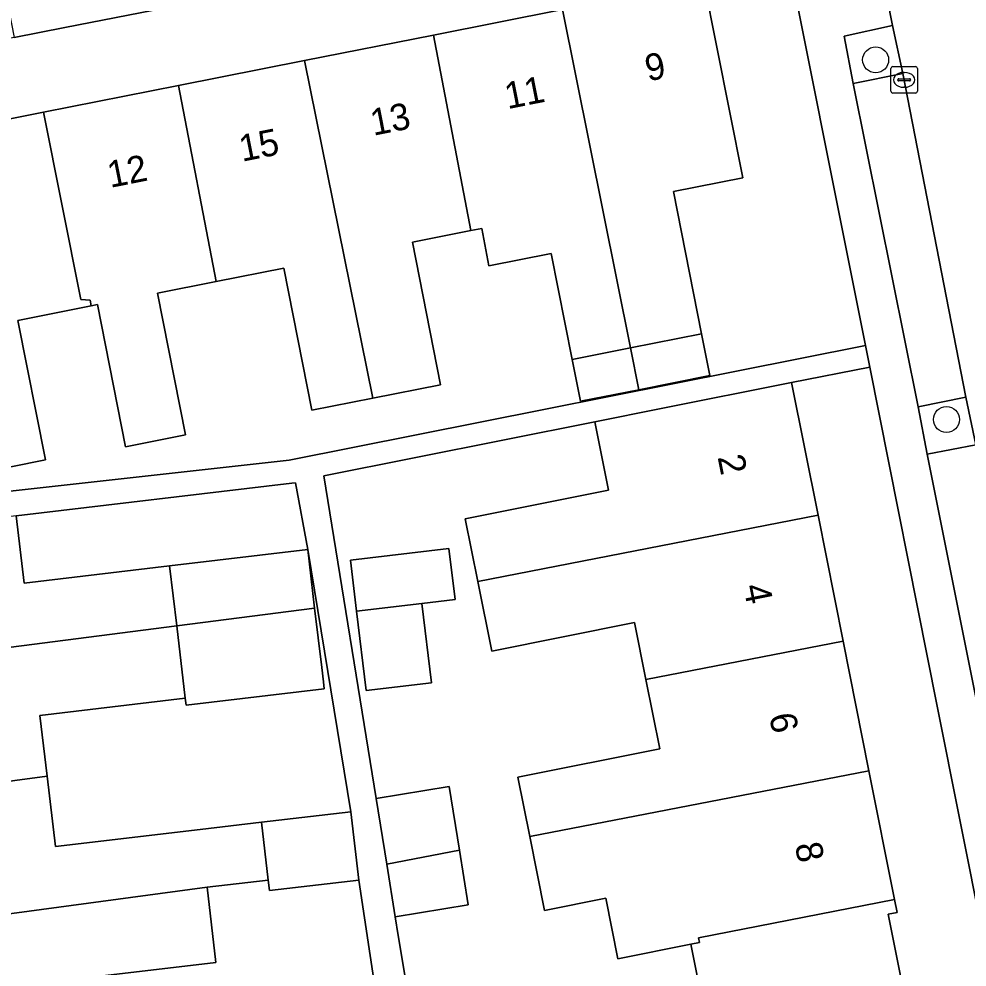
# Model space of a CAD drawing. Extents: x 162250 to 162661, y 380743 to 381606.
# Drawn here: x 162465.47 to 162501.13, y 381091.94 to 381127.6 of the extents above; entities that cross this region are included whole.
import ezdxf

# ---------------------------------------------------------------- set-up
doc = ezdxf.new("R2010")
doc.units = 0
for name, color, linetype in [('IMGEO_Boom', 7, 'Continuous'), ('IMGEO_Erf', 7, 'Continuous'), ('IMGEO_Groenvoorziening', 7, 'Continuous'), ('IMGEO_Kolk', 7, 'Continuous'), ('IMGEO_Pand', 7, 'Continuous'), ('IMGEO_Pand_nummerreeks', 7, 'Continuous'), ('IMGEO_Parkeervlak_open', 7, 'Continuous'), ('IMGEO_Voetpad_open', 7, 'Continuous'), ('IMGEO_Woonerf_open', 7, 'Continuous')]:
    doc.layers.add(name, color=color, linetype=linetype)

msp = doc.modelspace()

# ---------------------------------------------------------------- linework, layer by layer
at = {"layer": 'IMGEO_Boom'}
for centre in [(162497.693, 381126.06), (162500.356, 381112.535)]:
    msp.add_circle(centre, 0.489, dxfattribs=at)
at = {"layer": 'IMGEO_Erf'}
for points in [[(162493.88, 381132.513), (162477.17, 381129.234), (162467.2, 381127.278), (162465.291, 381126.904), (162453.42, 381124.581), (162453.249, 381124.547), (162455.093, 381108.828), (162457.792, 381109.027), (162475.635, 381111), (162497.308, 381115.321)], [(162475.872, 381110.159), (162475.736, 381110.143), (162465.371, 381108.918), (162465.671, 381106.386), (162471.138, 381107.033), (162476.332, 381107.648)], [(162480.628, 381105.617), (162480.987, 381102.633), (162478.53, 381102.338), (162478.172, 381105.322), (162477.942, 381107.24), (162481.644, 381107.684), (162481.874, 381105.766)], [(162476.332, 381107.648), (162476.593, 381105.44), (162476.857, 381103.203), (162476.92, 381102.669), (162476.952, 381102.402), (162471.758, 381101.788), (162471.726, 381102.055), (162466.261, 381101.409), (162466.532, 381099.118), (162466.845, 381096.472), (162472.288, 381097.116), (162474.591, 381097.388), (162477.953, 381097.785)], [(162478.256, 381095.214), (162474.895, 381094.817), (162474.848, 381095.215), (162472.545, 381094.942), (162472.879, 381092.116), (162467.448, 381091.474), (162467.728, 381089.103), (162468.031, 381086.541), (162473.512, 381087.189), (162479.361, 381087.881)]]:
    msp.add_lwpolyline(points, close=True, dxfattribs=at)
for points in [[(162491.229, 381129.009), (162492.692, 381121.626), (162490.09, 381121.11), (162491.149, 381115.759), (162491.46, 381114.186), (162488.784, 381113.656), (162486.594, 381113.222), (162486.282, 381114.795), (162485.492, 381118.781), (162483.147, 381118.317), (162482.877, 381119.721), (162482.473, 381119.641), (162480.27, 381119.205), (162481.332, 381113.844), (162478.782, 381113.339), (162476.49, 381112.885), (162475.431, 381118.232), (162472.889, 381117.729), (162470.683, 381117.292), (162471.739, 381111.959), (162469.48, 381111.512), (162468.422, 381116.855), (162468.19, 381116.809), (162465.427, 381116.262), (162466.466, 381111.013), (162463.916, 381110.508)], [(162461.482, 381123.118), (162466.395, 381124.091), (162471.474, 381125.097), (162476.214, 381126.035), (162481.058, 381126.995), (162485.914, 381127.956)], [(162512.477, 381039.235), (162507.87, 381062.342), (162500, 381101.818), (162497.47, 381114.509), (162494.531, 381113.923), (162495.525, 381108.936), (162496.47, 381104.194), (162497.44, 381099.325), (162498.405, 381094.487), (162498.502, 381093.999), (162498.166, 381093.932), (162499.093, 381089.278), (162500.054, 381084.558), (162501.023, 381079.693), (162502.022, 381074.683), (162502.37, 381074.753), (162503.351, 381069.829), (162504.321, 381064.962), (162504.398, 381064.577), (162504.062, 381064.51), (162504.982, 381059.893)], [(162491.255, 381090.226), (162490.741, 381092.802), (162487.994, 381092.251), (162487.54, 381094.531), (162485.234, 381094.071), (162484.68, 381096.851), (162484.234, 381099.088), (162489.573, 381100.153), (162489.054, 381102.758), (162488.627, 381104.899), (162483.251, 381103.827), (162482.729, 381106.447), (162482.259, 381108.804), (162487.647, 381109.878), (162487.135, 381112.449), (162476.937, 381110.416), (162478.902, 381098.285), (162481.647, 381098.73), (162482.035, 381096.338), (162482.367, 381094.284), (162479.622, 381093.838), (162479.736, 381093.135), (162480.489, 381088.647)]]:
    msp.add_lwpolyline(points, dxfattribs=at)
at = {"layer": 'IMGEO_Groenvoorziening'}
for points in [[(162496.851, 381125.168), (162498.718, 381125.553), (162498.328, 381127.348), (162496.506, 381126.951)], [(162499.637, 381111.231), (162501.467, 381111.579), (162501.08, 381113.372), (162499.29, 381113.013)]]:
    msp.add_lwpolyline(points, close=True, dxfattribs=at)
at = {"layer": 'IMGEO_Kolk'}
for p, q in [((162498.264, 381124.883), (162498.264, 381125.735)), ((162498.339, 381125.809), (162499.191, 381125.809)), ((162498.752, 381125.589), (162498.777, 381125.589)), ((162499.265, 381125.735), (162499.265, 381124.883)), ((162498.523, 381125.303), (162498.523, 381125.315)), ((162498.961, 381125.266), (162498.563, 381125.266)), ((162498.566, 381125.352), (162498.964, 381125.352)), ((162499.007, 381125.315), (162499.007, 381125.303)), ((162499.191, 381124.809), (162498.339, 381124.809)), ((162498.775, 381125.029), (162498.75, 381125.029))]:
    msp.add_line(p, q, dxfattribs=at)
for points in [[(162498.264, 381124.883), (162498.264, 381125.735)], [(162498.339, 381125.809), (162499.191, 381125.809)], [(162499.265, 381125.735), (162499.265, 381124.883)], [(162499.191, 381124.809), (162498.339, 381124.809)]]:
    msp.add_lwpolyline(points, dxfattribs=at)
for centre, radius, start, end in [((162498.341, 381125.733), 0.0765, 91.552, 178.448), ((162498.341, 381125.733), 0.0765, 91.552, 178.448), ((162499.189, 381125.733), 0.0765, 1.552, 88.448), ((162499.189, 381125.733), 0.0765, 1.552, 88.448), ((162498.563, 381125.312), 0.0403, 85.8775, 175.7526), ((162498.56, 381125.302), 0.0366, 178.938, 274.7102), ((162498.964, 381125.309), 0.043, 264.8664, 352.4533), ((162498.968, 381125.314), 0.0386, 1.7309, 96.639), ((162498.341, 381124.885), 0.0765, 181.552, 268.448), ((162498.341, 381124.885), 0.0765, 181.552, 268.448), ((162499.189, 381124.885), 0.0765, 271.552, 358.448), ((162499.189, 381124.885), 0.0765, 271.552, 358.448)]:
    msp.add_arc(centre, radius, start, end, dxfattribs=at)
for centre, major_axis, ratio, start_param, end_param in [((162498.751, 381125.309), (-0.387, 0.002), 0.722429, 4.712389, 7.853982), ((162498.776, 381125.309), (-0.39, 0.002), 0.717154, 1.570796, 4.712389)]:
    msp.add_ellipse(centre, major_axis=major_axis, ratio=ratio, start_param=start_param, end_param=end_param, dxfattribs=at)
at = {"layer": 'IMGEO_Pand'}
for points in [[(162485.914, 381127.956), (162488.468, 381115.228), (162491.149, 381115.759), (162490.09, 381121.11), (162492.692, 381121.626), (162491.229, 381129.009)], [(162485.914, 381127.956), (162481.058, 381126.995), (162482.473, 381119.641), (162482.877, 381119.721), (162483.147, 381118.317), (162485.492, 381118.781), (162486.282, 381114.795), (162488.468, 381115.228)], [(162481.058, 381126.995), (162476.214, 381126.035), (162478.782, 381113.339), (162481.332, 381113.844), (162480.27, 381119.205), (162482.473, 381119.641)], [(162471.474, 381125.097), (162472.889, 381117.729), (162475.431, 381118.232), (162476.49, 381112.885), (162478.782, 381113.339), (162476.214, 381126.035)], [(162471.474, 381125.097), (162466.395, 381124.091), (162467.802, 381117.044), (162468.147, 381117.028), (162468.19, 381116.809), (162468.422, 381116.855), (162469.48, 381111.512), (162471.739, 381111.959), (162470.683, 381117.292), (162472.889, 381117.729)], [(162463.916, 381110.508), (162466.466, 381111.013), (162465.427, 381116.262), (162468.19, 381116.809), (162468.147, 381117.028), (162467.802, 381117.044), (162466.395, 381124.091), (162461.482, 381123.118)], [(162491.149, 381115.759), (162488.468, 381115.228), (162488.784, 381113.656), (162491.46, 381114.186)], [(162488.468, 381115.228), (162486.282, 381114.795), (162486.594, 381113.222), (162488.784, 381113.656)], [(162482.729, 381106.447), (162495.525, 381108.936), (162494.531, 381113.923), (162489.628, 381112.946), (162487.135, 381112.449), (162487.647, 381109.878), (162482.259, 381108.804)], [(162471.405, 381104.775), (162471.138, 381107.033), (162465.671, 381106.386), (162465.371, 381108.918), (162462.832, 381108.618), (162457.866, 381108.03), (162458.446, 381103.113)], [(162482.729, 381106.447), (162483.251, 381103.827), (162488.627, 381104.899), (162489.054, 381102.758), (162496.47, 381104.194), (162495.525, 381108.936)], [(162478.172, 381105.322), (162480.628, 381105.617), (162481.874, 381105.766), (162481.644, 381107.684), (162477.942, 381107.24)], [(162476.332, 381107.648), (162471.138, 381107.033), (162471.405, 381104.775), (162476.593, 381105.44)], [(162480.628, 381105.617), (162478.172, 381105.322), (162478.53, 381102.338), (162480.987, 381102.633)], [(162476.593, 381105.44), (162471.405, 381104.775), (162471.726, 381102.055), (162471.758, 381101.788), (162476.952, 381102.402), (162476.92, 381102.669), (162476.857, 381103.203)], [(162466.532, 381099.118), (162466.261, 381101.409), (162471.726, 381102.055), (162471.405, 381104.775), (162458.446, 381103.113), (162459.036, 381098.119)], [(162497.44, 381099.325), (162496.47, 381104.194), (162489.054, 381102.758), (162489.573, 381100.153), (162484.234, 381099.088), (162484.68, 381096.851)], [(162459.616, 381093.204), (162472.545, 381094.942), (162474.848, 381095.215), (162474.591, 381097.388), (162472.288, 381097.116), (162466.845, 381096.472), (162466.532, 381099.118), (162459.036, 381098.119)], [(162497.44, 381099.325), (162484.68, 381096.851), (162485.234, 381094.071), (162487.54, 381094.531), (162487.994, 381092.251), (162490.741, 381092.802), (162491.065, 381092.867), (162491.03, 381093.044), (162498.405, 381094.487)], [(162482.035, 381096.338), (162481.647, 381098.73), (162478.902, 381098.285), (162479.303, 381095.809)], [(162477.953, 381097.785), (162474.591, 381097.388), (162474.848, 381095.215), (162474.895, 381094.817), (162478.256, 381095.214)], [(162482.035, 381096.338), (162479.303, 381095.809), (162479.622, 381093.838), (162482.367, 381094.284)], [(162460.216, 381088.123), (162467.728, 381089.103), (162467.448, 381091.474), (162472.879, 381092.116), (162472.545, 381094.942), (162459.616, 381093.204)], [(162486.378, 381086.82), (162499.093, 381089.278), (162498.166, 381093.932), (162498.502, 381093.999), (162498.405, 381094.487), (162491.03, 381093.044), (162491.065, 381092.867), (162490.741, 381092.802), (162491.255, 381090.226), (162485.911, 381089.161)]]:
    msp.add_lwpolyline(points, close=True, dxfattribs=at)
at = {"layer": 'IMGEO_Parkeervlak_open'}
for points in [[(162498.718, 381125.553), (162496.851, 381125.168), (162499.29, 381113.013), (162501.08, 381113.372)], [(162501.467, 381111.579), (162499.637, 381111.231), (162501.998, 381099.383), (162503.85, 381099.749), (162503.021, 381103.934)]]:
    msp.add_lwpolyline(points, close=True, dxfattribs=at)
at = {"layer": 'IMGEO_Voetpad_open'}
for points in [[(162493.564, 381135.822), (162493.899, 381134.432), (162489.854, 381133.608), (162473.736, 381130.323), (162473.317, 381132.371), (162469.735, 381131.623), (162470.141, 381129.474), (162464.985, 381128.457), (162465.291, 381126.904), (162467.2, 381127.278), (162477.17, 381129.234), (162493.88, 381132.513), (162497.308, 381115.321), (162497.47, 381114.509), (162500, 381101.818), (162507.87, 381062.342), (162509.296, 381062.603), (162508.966, 381064.368), (162507.745, 381070.324), (162507.4, 381072.082), (162505.056, 381084.016), (162504.719, 381085.782), (162502.342, 381097.625)], [(162502.342, 381097.625), (162501.998, 381099.383), (162499.637, 381111.231), (162499.29, 381113.013), (162496.851, 381125.168), (162496.506, 381126.951), (162498.328, 381127.348), (162497.734, 381130.354), (162497.575, 381131.191)], [(162480.489, 381088.647), (162479.736, 381093.135), (162479.622, 381093.838), (162479.303, 381095.809), (162478.902, 381098.285), (162476.937, 381110.416), (162487.135, 381112.449), (162489.628, 381112.946), (162494.531, 381113.923), (162497.47, 381114.509), (162497.308, 381115.321), (162475.635, 381111), (162457.792, 381109.027)], [(162465.371, 381108.918), (162475.736, 381110.143), (162475.872, 381110.159), (162476.332, 381107.648), (162477.953, 381097.785), (162478.256, 381095.214), (162479.361, 381087.881), (162479.617, 381085.712), (162479.954, 381082.863), (162480.465, 381079.205), (162480.662, 381079.231), (162481.114, 381075.817), (162481.695, 381071.428), (162482.569, 381065.402), (162482.645, 381065.411), (162483.21, 381061.604), (162483.122, 381061.593), (162483.41, 381059.609)]]:
    msp.add_lwpolyline(points, dxfattribs=at)
at = {"layer": 'IMGEO_Woonerf_open'}
msp.add_lwpolyline([(162501.543, 381130.412), (162501.415, 381131.097), (162497.734, 381130.354), (162498.328, 381127.348), (162498.718, 381125.553), (162501.08, 381113.372), (162501.467, 381111.579), (162503.021, 381103.934), (162506.695, 381104.669), (162504.39, 381116.243), (162504.15, 381117.408)], close=True, dxfattribs=at)

# ---------------------------------------------------------------- texts
at = {"layer": 'IMGEO_Pand_nummerreeks'}
for s, rotation, p in [('9', 11.2021, (162489.127, 381125.248)), ('11', 11.2013, (162483.849, 381124.204)), ('13', 11.2021, (162478.798, 381123.204)), ('15', 11.2021, (162473.86, 381122.226)), ('12', 11.2021, (162468.905, 381121.244)), ('2', 281.2718, (162491.744, 381111.125)), ('4', 281.2718, (162492.713, 381106.264)), ('6', 281.2718, (162493.681, 381101.405)), ('8', 281.2699, (162494.65, 381096.542))]:
    msp.add_text(s, height=1, rotation=rotation, dxfattribs=at).set_placement(p)

doc.saveas('drawing.dxf')
